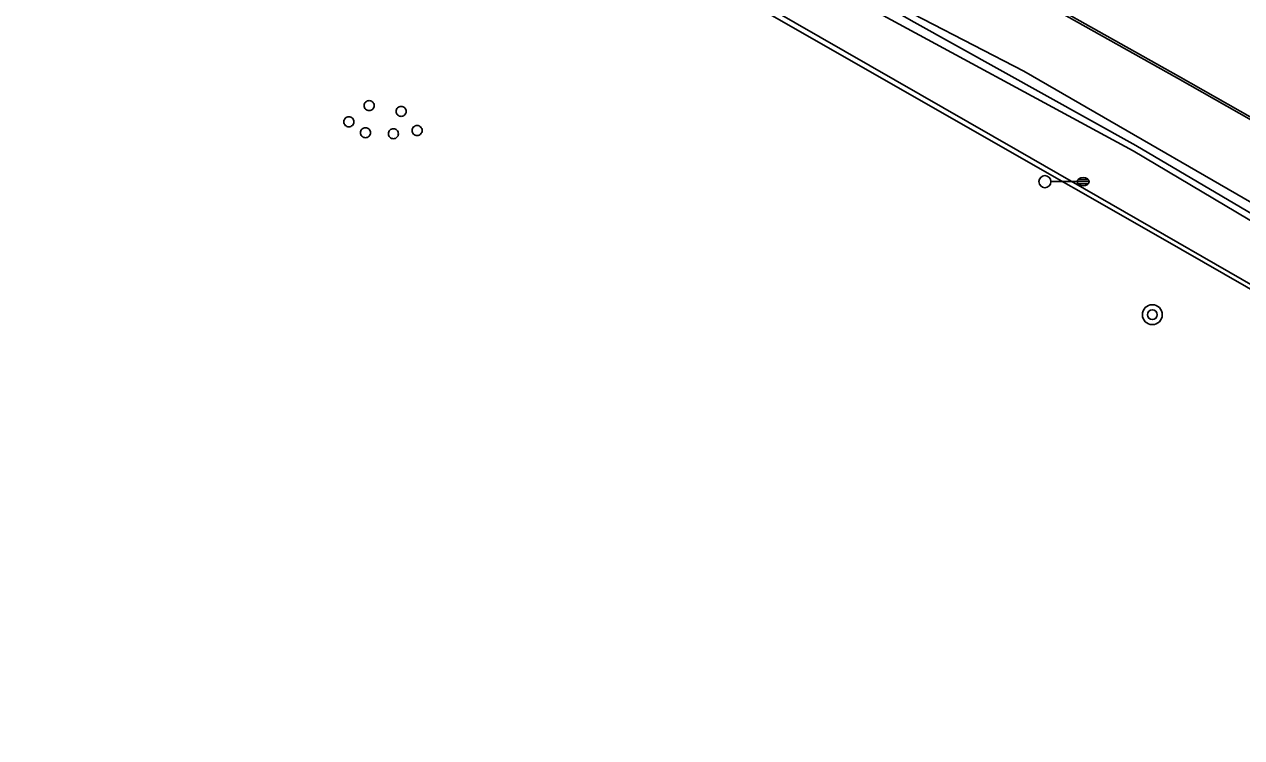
# Model space of a CAD drawing. Extents: x 2145380 to 2157287, y 139568 to 149130.
# Drawn here: x 2153133 to 2153435.5, y 142280.5 to 142457.8 of the extents above; entities that cross this region are included whole.
import ezdxf

# ---------------------------------------------------------------- set-up
doc = ezdxf.new("R2010")
doc.units = 0
for name, color, linetype in [('Default', 7, 'Continuous'), ('TOPO_Concrete', 7, 'Continuous'), ('TOPO_Curb Back', 7, 'Continuous'), ('TOPO_Fence', 7, 'Continuous'), ('TOPO_Flowline', 7, 'Continuous'), ('TOPO_Light Pole', 7, 'Continuous'), ('TOPO_Misc', 7, 'Continuous'), ('TOPO_San Manhole', 7, 'Continuous')]:
    doc.layers.add(name, color=color, linetype=linetype)

# ---------------------------------------------------------------- blocks, each defined once
blk = doc.blocks.new('LP')
at = {"layer": 'TOPO_Light Pole'}
blk.add_line((3.81, 0), (20.32, 0), dxfattribs=at)
for points in [[(20.32, 0), (27.94, 0)], [(20.32, 0), (23.5, 0)], [(20.83, 1.27), (27.43, 1.27)], [(20.83, 1.27), (23.5, 1.27)], [(23.71, 1.27), (27.43, 1.27)], [(23.71, 0), (27.94, 0)], [(20.83, -1.27), (27.43, -1.27)], [(20.83, -1.27), (23.5, -1.27)], [(23.71, -1.27), (27.43, -1.27)]]:
    blk.add_lwpolyline(points, dxfattribs=at)
blk.add_circle((0, 0), 3.81, dxfattribs=at)
blk.add_ellipse((24.13, 0), major_axis=(3.81, 0), ratio=0.666667, dxfattribs=at)
blk = doc.blocks.new('POST')
at = {"layer": 'TOPO_Misc'}
for start, end in [(89.99996, 180.00004), (179.99996, 270.00004), (359.99996, 90.00004), (269.99996, 0.00004)]:
    blk.add_arc((-0.01, 0.03), 3.16, start, end, dxfattribs=at)
blk = doc.blocks.new('EXMHSS')
at = {"layer": 'Default'}
for radius in [6.3, 3.13]:
    blk.add_circle((0, 0), radius, dxfattribs=at)

msp = doc.modelspace()

# ---------------------------------------------------------------- linework, layer by layer
at = {"layer": 'TOPO_Concrete'}
msp.add_lwpolyline([(2153344.78, 142470.51), (2153343.82, 142465.61), (2153381.35, 142446.15), (2153455.72, 142403.25), (2153520.59, 142363.82), (2153538.1, 142352.14), (2153535.35, 142349.05), (2153460.04, 142395.74), (2153408.58, 142426.33), (2153339.42, 142463.77), (2153317.52, 142476.37), (2153318.97, 142479.79), (2153340.14, 142468.29), (2153342.14, 142472.04)], dxfattribs=at)
at = {"layer": 'TOPO_Curb Back'}
for points in [[(2153636.48, 142320.79), (2153614.62, 142333.68), (2153565.99, 142361.29), (2153527.86, 142383.17), (2153475.31, 142412.77), (2153419.56, 142444.36), (2153362.17, 142476.6), (2153315.46, 142503.66), (2153260.6, 142535.02)], [(2153637.64, 142320.8), (2153614.93, 142334.2), (2153566.29, 142361.81), (2153528.16, 142383.69), (2153475.6, 142413.29), (2153419.85, 142444.88), (2153362.47, 142477.12), (2153315.75, 142504.18), (2153260.91, 142535.54)]]:
    msp.add_lwpolyline(points, dxfattribs=at)
at = {"layer": 'TOPO_Fence'}
for points in [[(2153577.01, 142280.54), (2153577.25, 142313.4), (2153465.48, 142377.26), (2153379.92, 142426.4), (2153294.07, 142475.67), (2153212.86, 142522.3), (2153095.52, 142589.66), (2153041.57, 142595.08), (2153041.42, 142533.87)], [(2153561.48, 142320.06), (2153519.78, 142344.38), (2153463.11, 142377.43), (2153415.34, 142404.8), (2153371.54, 142429.82), (2153295.12, 142473.55), (2153269.03, 142488.93), (2153244.18, 142502.8), (2153191.17, 142533.81), (2153120.37, 142574.65), (2153084.19, 142593.46), (2153042.36, 142593.07), (2153042.95, 142530.87), (2153021.82, 142532.07)]]:
    msp.add_lwpolyline(points, dxfattribs=at)
at = {"layer": 'TOPO_Flowline'}
msp.add_lwpolyline([(2153255.58, 142526.66), (2153272.41, 142513.59), (2153291.65, 142498.71), (2153313.12, 142481.63), (2153319.25, 142477.91), (2153332.34, 142470.89), (2153353.35, 142458.71), (2153409.26, 142427.63), (2153471.96, 142390.7), (2153517.27, 142362.31), (2153539.71, 142348.53), (2153542.33, 142346.74)], dxfattribs=at)

# ---------------------------------------------------------------- block references
at = {"layer": 'TOPO_Light Pole', "xscale": 0.39370000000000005, "yscale": 0.3937000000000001}
msp.add_blockref('LP', (2153386.63, 142418.68), dxfattribs=at)
at = {"layer": 'TOPO_Misc', "xscale": 0.39370000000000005, "yscale": 0.3937000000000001}
for p in [(2153218.69, 142437.57), (2153213.64, 142433.54), (2153226.64, 142436.12), (2153217.78, 142430.82), (2153224.72, 142430.57), (2153230.61, 142431.37)]:
    msp.add_blockref('POST', p, dxfattribs=at)
at = {"layer": 'TOPO_San Manhole', "xscale": 0.39370000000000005, "yscale": 0.3937000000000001}
msp.add_blockref('EXMHSS', (2153413.32, 142385.63), dxfattribs=at)

doc.saveas('drawing.dxf')
